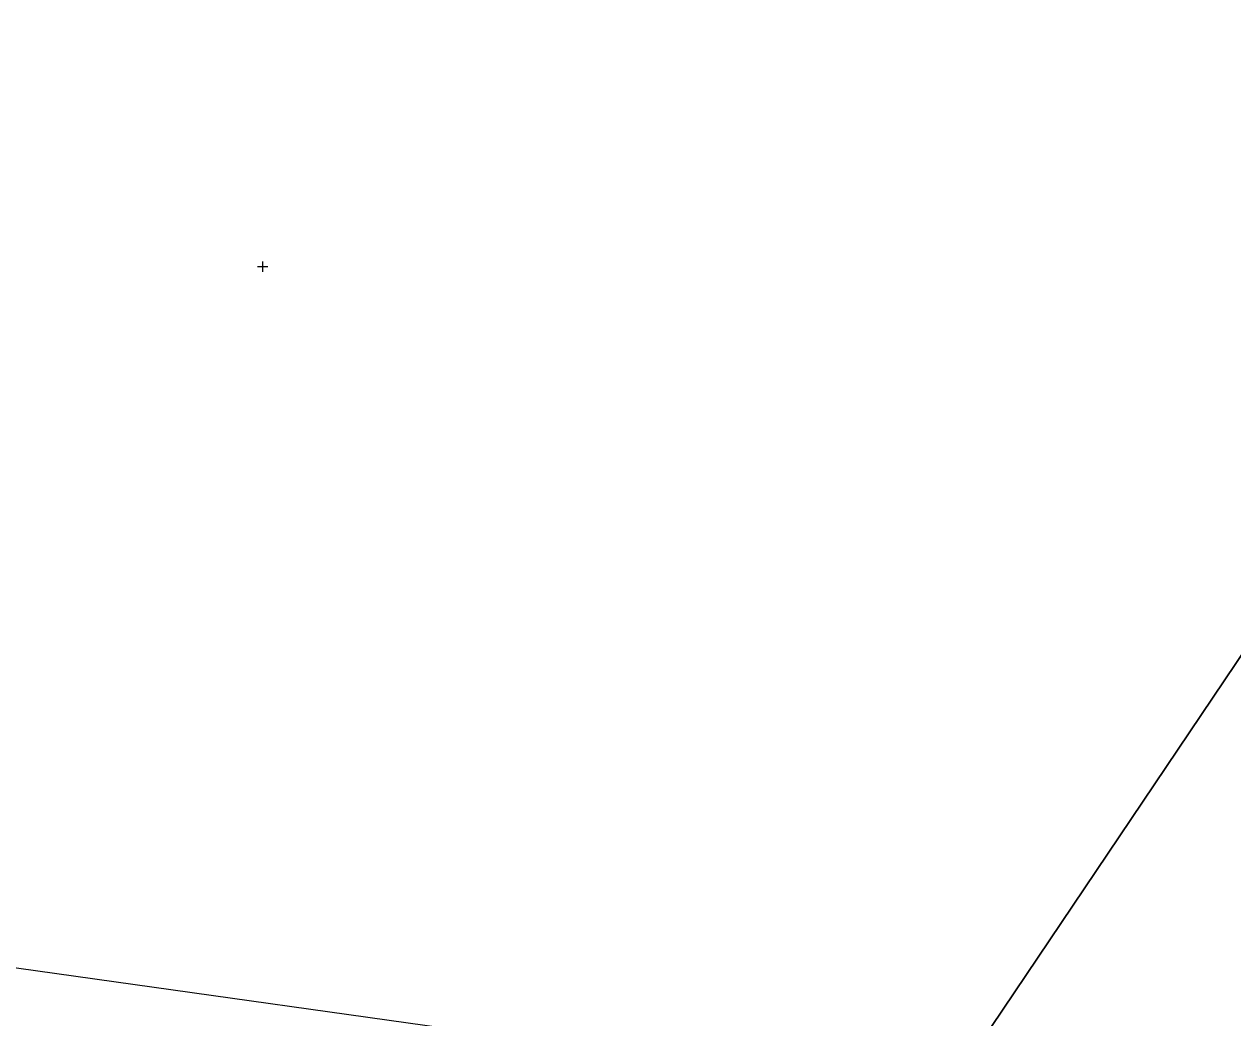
# Model space of a CAD drawing. Extents: x 816928 to 825690, y 436959 to 448212.
# Drawn here: x 818459 to 819050, y 445815 to 446301 of the extents above; entities that cross this region are included whole.
import ezdxf

# ---------------------------------------------------------------- set-up
doc = ezdxf.new("R2010")
doc.units = 0
for name, color, linetype in [('SURVEY - CENTERLINE - Preliminary', 7, 'Continuous'), ('SURVEY - PROPERTY - Parcels', 7, 'Continuous'), ('SURVEY - PROPERTY - Property Lines', 7, 'Continuous'), ('SURVEY - PROPERTY - ROW Lines - Points - Locators', 7, 'Continuous')]:
    doc.layers.add(name, color=color, linetype=linetype)

msp = doc.modelspace()

# ---------------------------------------------------------------- linework, layer by layer
at = {"layer": 'SURVEY - CENTERLINE - Preliminary'}
for p, q in [((818575.98, 446184.59), (818575.98, 446179.59)), ((818578.48, 446182.09), (818573.48, 446182.09))]:
    msp.add_line(p, q, dxfattribs=at)
at = {"layer": 'SURVEY - PROPERTY - Parcels'}
for p, q in [((819261.52, 446300.59), (818908.6, 445775.93)), ((818908.6, 445775.93), (817296.57, 446001.54))]:
    msp.add_line(p, q, dxfattribs=at)
at = {"layer": 'SURVEY - PROPERTY - Property Lines'}
for q in [(819261.52, 446300.59), (817296.57, 446001.54)]:
    msp.add_line((818908.6, 445775.93), q, dxfattribs=at)
at = {"layer": 'SURVEY - PROPERTY - ROW Lines - Points - Locators'}
for p, q in [((818575.98, 446184.09), (818575.98, 446180.09)), ((818575.98, 446184.09), (818575.98, 446180.09)), ((818575.98, 446184.09), (818575.98, 446180.09)), ((818575.98, 446184.09), (818575.98, 446180.09)), ((818577.98, 446182.09), (818573.98, 446182.09)), ((818577.98, 446182.09), (818573.98, 446182.09)), ((818577.98, 446182.09), (818573.98, 446182.09)), ((818577.98, 446182.09), (818573.98, 446182.09))]:
    msp.add_line(p, q, dxfattribs=at)

doc.saveas('drawing.dxf')
